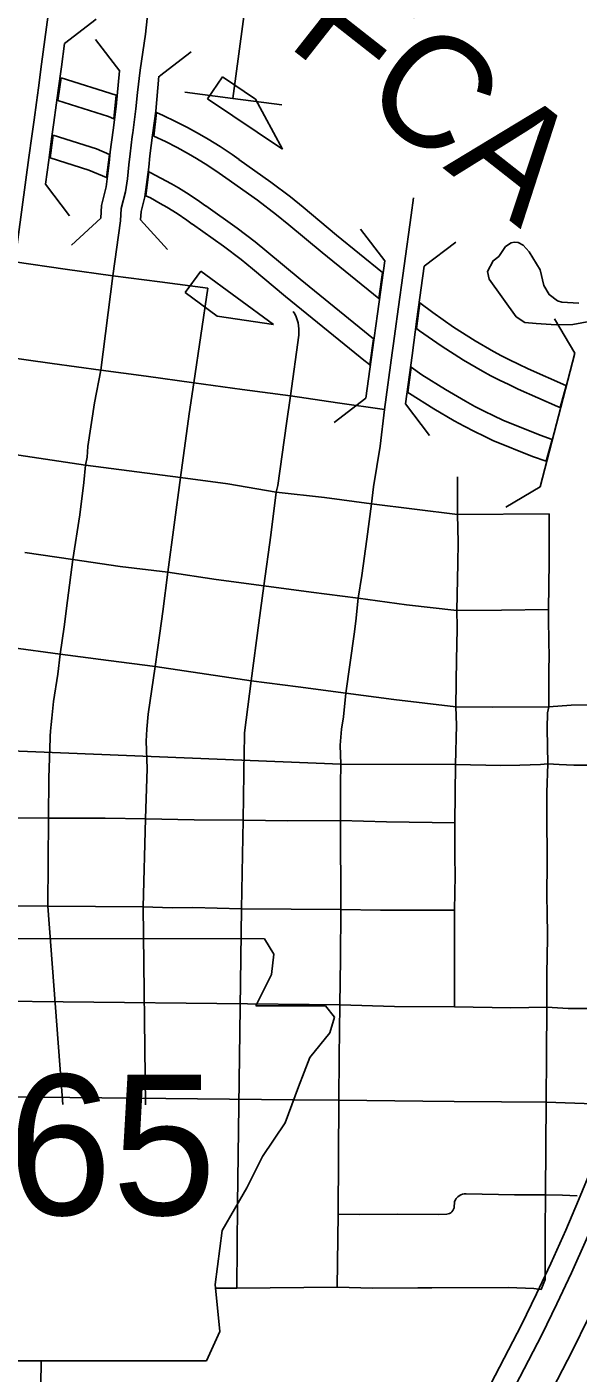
# Model space of a CAD drawing. Extents: x -19 to 366, y -4 to 359.
# Drawn here: x 155.203 to 155.596, y 189.879 to 190.839 of the extents above; entities that cross this region are included whole.
import ezdxf

# ---------------------------------------------------------------- set-up
doc = ezdxf.new("R2010")
doc.units = 0
for name, color, linetype in [('R_Exist Surface Annot', 7, 'Continuous'), ('R_Fin Surface Annot', 7, 'Continuous'), ('R_No Plot', 7, 'Continuous'), ('R_Striping', 7, 'Continuous'), ('R_Temp Easement', 7, 'Continuous'), ('R_Vert Alg Annot', 7, 'Continuous'), ('R_Water', 7, 'Continuous'), ('R_Xsect Slope', 7, 'Continuous'), ('Sheet Fence', 7, 'Continuous')]:
    doc.layers.add(name, color=color, linetype=linetype)

msp = doc.modelspace()

# ---------------------------------------------------------------- linework, layer by layer
at = {"layer": 'R_Exist Surface Annot'}
for p, q in [((155.35421, 190.74459), (155.35397, 190.74476)), ((155.34464, 190.73164), (155.34474, 190.73156)), ((155.33027, 190.71165), (155.33038, 190.71157)), ((155.32105, 190.69845), (155.32081, 190.69862)), ((155.44499, 190.60002), (155.44424, 190.60061))]:
    msp.add_line(p, q, dxfattribs=at)
for points in [[(155.22745, 190.80286), (155.2249, 190.78678), (155.26113, 190.7753), (155.26482, 190.77374)], [(155.26482, 190.77374), (155.26658, 190.79046), (155.22745, 190.80286)], [(155.29339, 190.76139), (155.29542, 190.77814), (155.30016, 190.776), (155.30886, 190.77185), (155.3175, 190.76743), (155.32608, 190.76274), (155.33218, 190.75916), (155.34069, 190.75384), (155.34927, 190.74818), (155.35421, 190.74459)], [(155.22174, 190.76196), (155.21944, 190.7458), (155.24702, 190.73706), (155.25962, 190.73172)], [(155.25962, 190.73172), (155.26177, 190.7483), (155.2526, 190.75218), (155.22174, 190.76196)], [(155.34474, 190.73156), (155.3401, 190.73494), (155.33199, 190.74029), (155.32383, 190.74539), (155.31814, 190.74874), (155.30998, 190.7532), (155.30173, 190.75741), (155.29339, 190.76139), (155.29325, 190.76146)], [(155.35397, 190.74476), (155.37682, 190.72851), (155.39079, 190.71792), (155.39988, 190.71055), (155.42351, 190.69079), (155.45628, 190.66409)], [(155.28778, 190.71881), (155.28992, 190.73576), (155.29082, 190.73533), (155.29847, 190.73143), (155.30599, 190.72732), (155.31107, 190.72433), (155.31868, 190.71958), (155.32607, 190.7147), (155.33027, 190.71165)], [(155.45628, 190.66409), (155.45373, 190.64541), (155.41327, 190.67838), (155.38965, 190.69812), (155.38085, 190.70525), (155.36729, 190.71554), (155.34464, 190.73164)], [(155.32081, 190.69862), (155.3169, 190.70146), (155.30998, 190.70603), (155.30273, 190.71056), (155.29805, 190.71331), (155.29094, 190.7172), (155.28778, 190.71881)], [(155.33038, 190.71157), (155.35272, 190.69569), (155.36565, 190.68588), (155.374, 190.67911), (155.39759, 190.65939), (155.44991, 190.61676), (155.44731, 190.59826)], [(155.44424, 190.60061), (155.38735, 190.64697), (155.36377, 190.66668), (155.35571, 190.67321), (155.34318, 190.68272), (155.32105, 190.69845)], [(155.48055, 190.62413), (155.48309, 190.64242), (155.49216, 190.63552), (155.50708, 190.62503), (155.52252, 190.61528), (155.53559, 190.6076), (155.54118, 190.60451), (155.54676, 190.60168), (155.55331, 190.59862), (155.56014, 190.59526)], [(155.55302, 190.58082), (155.54635, 190.5841), (155.53971, 190.5872), (155.53363, 190.59029), (155.52761, 190.59362), (155.51415, 190.60153), (155.49815, 190.61163), (155.48265, 190.62253), (155.48055, 190.62413)], [(155.44731, 190.59826), (155.44499, 190.60002)], [(155.47438, 190.57856), (155.47681, 190.59653), (155.48449, 190.59113), (155.50134, 190.5805), (155.51541, 190.57223), (155.52209, 190.56854), (155.52892, 190.56506), (155.53571, 190.5619), (155.54213, 190.55873)], [(155.56014, 190.59526), (155.58702, 190.58333), (155.58715, 190.58329)], [(155.53501, 190.5443), (155.52875, 190.54738), (155.52187, 190.55059), (155.51454, 190.55432), (155.50744, 190.55825), (155.49296, 190.56675), (155.47555, 190.57774), (155.47438, 190.57856)], [(155.58715, 190.58329), (155.58306, 190.56764), (155.58098, 190.5684), (155.55302, 190.58082)], [(155.54213, 190.55873), (155.56884, 190.54791), (155.57721, 190.54502)], [(155.57721, 190.54502), (155.57305, 190.52943), (155.56318, 190.53284), (155.53501, 190.5443)], [(155.66021, 190.12332), (155.64266, 190.12257), (155.62977, 190.08926), (155.61791, 190.05727), (155.60623, 190.02693), (155.59615, 190.00231), (155.58696, 189.98084), (155.57639, 189.95721), (155.5661, 189.93538), (155.55543, 189.91342), (155.5274, 189.85937), (155.51745, 189.84081)], [(155.53164, 189.83321), (155.54165, 189.85186), (155.56981, 189.9062), (155.58062, 189.92843), (155.59102, 189.95049), (155.60171, 189.97438), (155.611, 189.99609), (155.62119, 190.02098), (155.63297, 190.05158), (155.64482, 190.08356), (155.66021, 190.12332)], [(155.70354, 190.12246), (155.68637, 190.1227), (155.66785, 190.07484), (155.65601, 190.04288), (155.64408, 190.0119), (155.63371, 189.98658), (155.62426, 189.96451), (155.61339, 189.94021), (155.60283, 189.9178), (155.59182, 189.89515), (155.56342, 189.84038), (155.55334, 189.82157)]]:
    msp.add_lwpolyline(points, dxfattribs=at)
at = {"layer": 'R_Fin Surface Annot'}
for p, q in [((155.37891, 190.17767), (155.37226, 190.18874)), ((155.37731, 190.16325), (155.37891, 190.17767)), ((155.36609, 190.14082), (155.37731, 190.16325)), ((155.41576, 190.14082), (155.36609, 190.14082)), ((155.42216, 190.13281), (155.41576, 190.14082)), ((155.41896, 190.1216), (155.42216, 190.13281)), ((155.40454, 190.10397), (155.41896, 190.1216)), ((155.39653, 190.08315), (155.40454, 190.10397)), ((155.38692, 190.05751), (155.39653, 190.08315)), ((155.3709, 190.03348), (155.38692, 190.05751)), ((155.35968, 190.01105), (155.3709, 190.03348)), ((155.34206, 189.98061), (155.35968, 190.01105)), ((155.33725, 189.94216), (155.34206, 189.98061)), ((155.34046, 189.90852), (155.33725, 189.94216)), ((155.33085, 189.88769), (155.34046, 189.90852)), ((155.12898, 189.88769), (155.33085, 189.88769))]:
    msp.add_line(p, q, dxfattribs=at)
msp.add_lwpolyline([(155.08413, 190.18888), (155.37226, 190.18874)], dxfattribs=at)
at = {"layer": 'R_Striping'}
for points in [[(155.22166, 190.87457), (155.21345, 190.81259)], [(155.29071, 190.86534), (155.28741, 190.83397), (155.28368, 190.80833), (155.28174, 190.79256)], [(155.35874, 190.85558), (155.34965, 190.78825)], [(155.21345, 190.81259), (155.21118, 190.79588)], [(155.21118, 190.79588), (155.20976, 190.78541)], [(155.28174, 190.79256), (155.28064, 190.78081), (155.27843, 190.76374)], [(155.31548, 190.79275), (155.34965, 190.78825)], [(155.20976, 190.78541), (155.20809, 190.77304)], [(155.34965, 190.78825), (155.38458, 190.78356)], [(155.20809, 190.77304), (155.2065, 190.76131)], [(155.2065, 190.76131), (155.20445, 190.74609)], [(155.27808, 190.76108), (155.27646, 190.74867)], [(155.27843, 190.76374), (155.27808, 190.76108)], [(155.20445, 190.74609), (155.19429, 190.6716)], [(155.27646, 190.74867), (155.27563, 190.74075)], [(155.27563, 190.74075), (155.27472, 190.73091), (155.27325, 190.72161)], [(155.27325, 190.72161), (155.27019, 190.70976), (155.26979, 190.70099)], [(155.47845, 190.7174), (155.47676, 190.70503), (155.46679, 190.63266)], [(155.26979, 190.70099), (155.26424, 190.66157)], [(155.19429, 190.6716), (155.23035, 190.66643)], [(155.23035, 190.66643), (155.26424, 190.66157)], [(155.26424, 190.66157), (155.25559, 190.59439)], [(155.26424, 190.66157), (155.29772, 190.6573)], [(155.29772, 190.6573), (155.33195, 190.65293)], [(155.33195, 190.65293), (155.32199, 190.58536)], [(155.3926, 190.63634), (155.3938, 190.63445), (155.39478, 190.63246), (155.3956, 190.63039), (155.39621, 190.62825), (155.39663, 190.62606), (155.39686, 190.62384), (155.39686, 190.62162), (155.39666, 190.6194), (155.3909, 190.57597)], [(155.4661, 190.62743), (155.4642, 190.61331)], [(155.46679, 190.63266), (155.4661, 190.62743)], [(155.46333, 190.60685), (155.45776, 190.5664)], [(155.4642, 190.61331), (155.46333, 190.60685)], [(155.1855, 190.60424), (155.2209, 190.59915)], [(155.2209, 190.59915), (155.25559, 190.59439)], [(155.25559, 190.59439), (155.25122, 190.571), (155.24647, 190.53986), (155.24589, 190.53238), (155.24483, 190.52657)], [(155.25559, 190.59439), (155.28793, 190.59002)], [(155.28793, 190.59002), (155.32199, 190.58536)], [(155.32199, 190.58536), (155.31871, 190.56331), (155.31252, 190.51774)], [(155.32199, 190.58536), (155.35626, 190.58064)], [(155.35626, 190.58064), (155.3909, 190.57597)], [(155.3909, 190.57597), (155.38789, 190.55628), (155.3818, 190.51221), (155.38061, 190.50734)], [(155.3909, 190.57597), (155.4242, 190.57118)], [(155.4242, 190.57118), (155.45776, 190.5664)], [(155.44375, 190.56877), (155.44369, 190.56833)], [(155.45776, 190.5664), (155.45461, 190.54025), (155.45001, 190.51106), (155.44846, 190.49894)], [(155.17629, 190.53676), (155.21152, 190.53172)], [(155.21152, 190.53172), (155.24483, 190.52657)], [(155.24483, 190.52657), (155.24347, 190.51414), (155.24058, 190.49124), (155.23561, 190.45935)], [(155.24483, 190.52657), (155.31252, 190.51774)], [(155.31252, 190.51774), (155.30343, 190.4503)], [(155.31252, 190.51774), (155.34624, 190.51322)], [(155.34624, 190.51322), (155.38061, 190.50734)], [(155.50993, 190.5184), (155.50979, 190.49131)], [(155.38061, 190.50734), (155.3767, 190.4766), (155.37183, 190.44062)], [(155.38061, 190.50734), (155.41497, 190.50358)], [(155.41497, 190.50358), (155.44846, 190.49894)], [(155.44846, 190.49894), (155.4452, 190.47389), (155.4416, 190.44789), (155.4391, 190.43179)], [(155.44846, 190.49894), (155.50979, 190.49131)], [(155.50979, 190.49131), (155.57518, 190.49196)], [(155.57518, 190.49196), (155.5751, 190.45763)], [(155.50979, 190.49131), (155.51025, 190.47177), (155.51, 190.45651)], [(155.20145, 190.46435), (155.23561, 190.45935)], [(155.23561, 190.45935), (155.23194, 190.43015), (155.22957, 190.41121), (155.2267, 190.39167)], [(155.23561, 190.45935), (155.26949, 190.45424)], [(155.26949, 190.45424), (155.30343, 190.4503)], [(155.51, 190.45651), (155.50944, 190.42299)], [(155.5751, 190.45763), (155.57455, 190.4236)], [(155.30343, 190.4503), (155.29977, 190.42216), (155.29777, 190.40669), (155.29429, 190.38296)], [(155.30343, 190.4503), (155.33776, 190.44512)], [(155.33776, 190.44512), (155.37183, 190.44062)], [(155.37183, 190.44062), (155.36829, 190.41409), (155.36276, 190.37271)], [(155.37183, 190.44062), (155.4055, 190.4361)], [(155.4055, 190.4361), (155.4391, 190.43179)], [(155.4391, 190.43179), (155.43734, 190.41522), (155.43608, 190.4061), (155.43021, 190.36392)], [(155.4391, 190.43179), (155.47354, 190.42697)], [(155.47354, 190.42697), (155.50944, 190.42299)], [(155.50944, 190.42299), (155.50954, 190.41104), (155.5093, 190.39747), (155.50917, 190.38859)], [(155.50944, 190.42299), (155.54127, 190.42306), (155.57455, 190.4236)], [(155.57455, 190.4236), (155.57469, 190.41566)], [(155.57469, 190.41566), (155.57511, 190.38896)], [(155.19174, 190.39646), (155.2267, 190.39167)], [(155.2267, 190.39167), (155.22501, 190.37748), (155.22204, 190.35809), (155.22085, 190.34622), (155.22021, 190.34153), (155.21974, 190.33681), (155.21954, 190.33318), (155.21948, 190.33208), (155.21865, 190.30342), (155.21842, 190.27477)], [(155.2267, 190.39167), (155.26115, 190.38715)], [(155.26115, 190.38715), (155.29429, 190.38296)], [(155.50917, 190.38859), (155.5087, 190.35428)], [(155.57511, 190.38896), (155.57503, 190.38763), (155.57481, 190.38312)], [(155.29429, 190.38296), (155.28941, 190.34896), (155.2885, 190.33819)], [(155.29429, 190.38296), (155.36276, 190.37271)], [(155.57481, 190.38312), (155.57494, 190.35419)], [(155.36276, 190.37271), (155.35808, 190.33573), (155.35804, 190.33011), (155.35771, 190.3245), (155.3577, 190.32326), (155.35699, 190.2733)], [(155.36276, 190.37271), (155.39628, 190.36843)], [(155.39628, 190.36843), (155.43021, 190.36392)], [(155.43021, 190.36392), (155.42851, 190.34718), (155.42714, 190.33829), (155.42658, 190.33253), (155.4263, 190.32676), (155.42677, 190.31331)], [(155.43021, 190.36392), (155.4644, 190.35943)], [(155.4644, 190.35943), (155.5087, 190.35428)], [(155.42677, 190.31331), (154.48661, 190.35137), (154.47919, 190.3499), (154.46889, 190.34824), (154.45714, 190.34667)], [(155.5087, 190.35428), (155.50902, 190.34117), (155.50841, 190.3131)], [(155.5087, 190.35428), (155.53476, 190.35405), (155.57494, 190.35419)], [(155.57494, 190.35419), (155.57403, 190.34995), (155.5736, 190.33882), (155.5741, 190.31362)], [(155.57494, 190.35419), (155.5908, 190.35547), (155.64237, 190.35574)], [(155.2885, 190.33819), (155.28785, 190.32971), (155.28865, 190.31022), (155.2874, 190.27425)], [(155.42677, 190.31331), (155.42644, 190.29899), (155.4265, 190.27313)], [(155.42677, 190.31331), (155.50841, 190.3131)], [(155.50841, 190.3131), (155.50784, 190.27137)], [(155.50841, 190.3131), (155.54071, 190.31246), (155.55417, 190.31249), (155.56893, 190.31298), (155.5741, 190.31362)], [(155.5741, 190.31362), (155.57336, 190.29315), (155.57351, 190.2763), (155.57379, 190.24558), (155.57356, 190.21737), (155.57366, 190.20928), (155.57393, 190.18938), (155.5734, 190.16356), (155.57353, 190.1399)], [(155.5741, 190.31362), (155.58236, 190.31303), (155.59269, 190.31272), (155.62159, 190.31272), (155.64244, 190.31397)], [(155.14775, 190.27641), (155.16676, 190.27575), (155.19624, 190.27508), (155.21842, 190.27477)], [(155.21842, 190.27477), (155.21781, 190.21208)], [(155.21842, 190.27477), (155.25868, 190.27484), (155.2874, 190.27425)], [(155.2874, 190.27425), (155.2858, 190.21146)], [(155.2874, 190.27425), (155.32207, 190.27372)], [(155.32207, 190.27372), (155.35699, 190.2733)], [(155.35699, 190.2733), (155.3567, 190.24872), (155.35584, 190.21022)], [(155.35699, 190.2733), (155.38888, 190.27295), (155.4265, 190.27313)], [(155.4265, 190.27313), (155.42672, 190.20958)], [(155.4265, 190.27313), (155.45919, 190.27221), (155.50784, 190.27137)], [(155.50784, 190.27137), (155.50792, 190.24712), (155.5082, 190.23396), (155.50766, 190.20909)], [(155.14687, 190.21295), (155.18211, 190.21218), (155.21781, 190.21208)], [(155.21781, 190.21208), (155.22868, 190.07043)], [(155.21781, 190.21208), (155.2858, 190.21146)], [(155.2858, 190.21146), (155.28743, 190.0704)], [(155.2858, 190.21146), (155.30654, 190.21084), (155.3211, 190.21106)], [(155.3211, 190.21106), (155.35584, 190.21022)], [(155.35584, 190.21022), (155.35299, 189.99948)], [(155.35584, 190.21022), (155.42672, 190.20958)], [(155.42672, 190.20958), (155.42647, 190.17436)], [(155.42672, 190.20958), (155.45492, 190.20922), (155.50766, 190.20909)], [(155.50766, 190.20909), (155.50767, 190.17543), (155.50766, 190.14022)], [(155.42647, 190.17436), (155.42606, 190.14152)], [(155.42606, 190.14152), (155.07514, 190.14553)], [(155.42606, 190.14152), (155.42538, 190.10458), (155.42515, 190.07374)], [(155.42606, 190.14152), (155.46483, 190.14056), (155.50766, 190.14022)], [(155.50766, 190.14022), (155.54787, 190.13956), (155.57353, 190.1399)], [(155.57353, 190.1399), (155.57322, 190.10591)], [(155.57353, 190.1399), (155.58869, 190.1391), (155.60743, 190.13891)], [(155.57322, 190.10591), (155.5729, 190.07219)], [(155.39301, 190.07376), (155.07384, 190.07717)], [(155.39301, 190.07376), (155.42515, 190.07374)], [(155.42515, 190.07374), (155.42486, 189.99222)], [(155.42515, 190.07374), (155.48504, 190.07286), (155.50741, 190.07269), (155.54116, 190.07244)], [(155.54116, 190.07244), (155.5729, 190.07219)], [(155.5729, 190.07219), (155.57284, 190.04117), (155.57258, 190.00609)], [(155.5729, 190.07219), (155.60702, 190.07107)], [(155.42486, 189.99222), (155.44021, 189.9921), (155.46735, 189.99225), (155.4966, 189.99197), (155.50211, 189.99231), (155.50315, 189.99248), (155.50416, 189.99284), (155.50509, 189.99337), (155.50587, 189.99407), (155.50656, 189.99489), (155.50705, 189.99583), (155.50737, 189.99684), (155.50776, 190.00144), (155.50832, 190.00262), (155.50897, 190.00358), (155.50996, 190.00466), (155.511, 190.00546), (155.51217, 190.00608), (155.51339, 190.00652), (155.51468, 190.00677), (155.51598, 190.00681), (155.55049, 190.00606), (155.57258, 190.00609)], [(155.57258, 190.00609), (155.57231, 189.98045), (155.5724, 189.94573)], [(155.57258, 190.00609), (155.58457, 190.00598), (155.59518, 190.00534)], [(155.35299, 189.99948), (155.35252, 189.9395)], [(155.42486, 189.99222), (155.42407, 189.94027)], [(155.5724, 189.94573), (155.56944, 189.93865)], [(155.3375, 189.93958), (155.35252, 189.9395)], [(155.35252, 189.9395), (155.42407, 189.94027)], [(155.42407, 189.94027), (155.44943, 189.93961), (155.48156, 189.93983), (155.49141, 189.93984), (155.54605, 189.93992), (155.56421, 189.93934), (155.56944, 189.93865)], [(155.21303, 189.88769), (155.21252, 189.83523)]]:
    msp.add_lwpolyline(points, dxfattribs=at)
at = {"layer": 'R_Temp Easement'}
for points in [[(155.56576, 190.62764), (155.55778, 190.62843), (155.55164, 190.63248), (155.53236, 190.65926), (155.53112, 190.66475), (155.53533, 190.67243), (155.53919, 190.67556), (155.54409, 190.68261), (155.54797, 190.68523), (155.55022, 190.68567), (155.55298, 190.68537), (155.55665, 190.68353), (155.56079, 190.67884), (155.56862, 190.66589), (155.5713, 190.65474), (155.57522, 190.64835), (155.58099, 190.64391), (155.58423, 190.64284), (155.59637, 190.64214)], [(155.64115, 190.64932), (155.6443, 190.6433), (155.64496, 190.63856), (155.6418, 190.63546), (155.60477, 190.62938), (155.59212, 190.62685)], [(155.56576, 190.62764), (155.58018, 190.6266), (155.59212, 190.62685)]]:
    msp.add_lwpolyline(points, dxfattribs=at)
at = {"layer": 'R_Vert Alg Annot'}
for points in [[(155.23467, 190.68366), (155.25565, 190.70281)], [(155.28403, 190.70152), (155.30319, 190.68053)]]:
    msp.add_lwpolyline(points, dxfattribs=at)
at = {"layer": 'R_Water'}
for points in [[(155.25229, 190.84467), (155.22974, 190.82739)], [(155.2693, 190.80778), (155.25192, 190.83025)], [(155.22974, 190.82739), (155.22753, 190.81072), (155.22525, 190.79398)], [(155.31995, 190.82155), (155.29748, 190.80417)], [(155.26889, 190.80781), (155.26652, 190.78238), (155.26434, 190.76557)], [(155.29708, 190.80421), (155.29476, 190.77924), (155.29251, 190.76191)], [(155.22525, 190.79398), (155.22384, 190.78351), (155.22217, 190.77113), (155.22058, 190.7594), (155.21852, 190.74417)], [(155.26434, 190.76557), (155.26234, 190.75015), (155.26151, 190.74223)], [(155.29251, 190.76191), (155.29059, 190.74719), (155.28976, 190.73927)], [(155.21852, 190.74417), (155.2162, 190.72712)], [(155.26151, 190.74223), (155.25949, 190.72516), (155.25607, 190.71188), (155.25565, 190.70281)], [(155.28976, 190.73927), (155.287, 190.71806), (155.28431, 190.70764), (155.28403, 190.70152)], [(155.2162, 190.72712), (155.23339, 190.7045)], [(155.45793, 190.67242), (155.44077, 190.69506)], [(155.50871, 190.68571), (155.48607, 190.66854)], [(155.45793, 190.67242), (155.45272, 190.6346)], [(155.48607, 190.66854), (155.48087, 190.63073)], [(155.45272, 190.6346), (155.44925, 190.60878), (155.44451, 190.57431)], [(155.48087, 190.63073), (155.4774, 190.60491), (155.47266, 190.57044)], [(155.59339, 190.60656), (155.57896, 190.63103)], [(155.59339, 190.60656), (155.56876, 190.51117)], [(155.42187, 190.55715), (155.44451, 190.57431)], [(155.47266, 190.57044), (155.48982, 190.5478)], [(155.54428, 190.49674), (155.56876, 190.51117)]]:
    msp.add_lwpolyline(points, dxfattribs=at)
at = {"layer": 'R_Xsect Slope'}
for p, q in [((155.33173, 190.78783), (155.34231, 190.80354)), ((155.34231, 190.80354), (155.36588, 190.78768)), ((155.385, 190.75198), (155.33173, 190.78783)), ((155.36588, 190.78768), (155.385, 190.75198)), ((155.32697, 190.66505), (155.31574, 190.6498)), ((155.37866, 190.62697), (155.32697, 190.66505)), ((155.31574, 190.6498), (155.33861, 190.63295)), ((155.33861, 190.63295), (155.37866, 190.62697))]:
    msp.add_line(p, q, dxfattribs=at)
at = {"layer": 'Sheet Fence'}
for points in [[(156.50946, 189.3937), (156.44759, 191.65634), (156.2114, 200.27623), (155.97446, 208.89626), (155.73678, 217.51643), (155.49836, 226.13674), (155.2592, 234.75719), (155.01929, 243.37778), (154.77865, 251.9985), (154.53727, 260.61937), (154.29515, 269.24038), (154.0523, 277.86152), (153.80871, 286.48281), (153.56438, 295.10424), (153.31933, 303.72581), (153.07354, 312.34752), (152.82702, 320.96938), (152.57978, 329.59137), (152.3318, 338.21351), (152.0831, 346.83579)], [(0, 189.51617), (7.11214, 189.52059), (14.22427, 189.53386), (21.33637, 189.55597), (28.44845, 189.58693), (35.56048, 189.62672), (42.67245, 189.67537), (49.78436, 189.73285), (56.89619, 189.79918), (64.00793, 189.87436), (71.11958, 189.95838), (78.23111, 190.05124), (85.34253, 190.15294), (92.45381, 190.26349), (99.56495, 190.38288), (106.67593, 190.51112), (113.78675, 190.6482), (120.89739, 190.79412), (128.00785, 190.94888), (135.11811, 191.11248), (142.22816, 191.28493), (149.33799, 191.46621), (156.44759, 191.65634), (163.55694, 191.85531), (170.66605, 192.06312), (177.77489, 192.27977), (184.88345, 192.50526), (191.99173, 192.73959), (199.09971, 192.98276), (206.20739, 193.23477), (213.31474, 193.49561), (220.42177, 193.7653), (227.52845, 194.04382), (234.63479, 194.33118), (241.74076, 194.62738), (248.84635, 194.93241), (255.95157, 195.24628), (263.05638, 195.56898), (270.16079, 195.90052), (277.26478, 196.24089), (284.36834, 196.5901), (291.47147, 196.94814), (298.57414, 197.31501), (305.67635, 197.69072), (312.77809, 198.07525), (319.87934, 198.46862), (326.9801, 198.87082), (334.08035, 199.28185), (341.18009, 199.7017)], [(0, 180.89994), (7.12284, 180.90436), (14.24566, 180.9176), (21.36847, 180.93968), (28.49124, 180.97058), (35.61397, 181.01031), (42.73664, 181.05888), (49.85925, 181.11627), (56.98178, 181.18249), (64.10422, 181.25754), (71.22656, 181.34142), (78.3488, 181.43413), (85.47091, 181.53567), (92.5929, 181.64603), (99.71474, 181.76523), (106.83643, 181.89325), (113.95795, 182.0301), (121.0793, 182.17578), (128.20046, 182.33029), (135.32143, 182.49362), (142.44218, 182.66579), (149.56272, 182.84677), (156.68303, 183.03659), (163.8031, 183.23523), (170.92291, 183.4427), (178.04247, 183.65899), (185.16175, 183.88411), (192.28074, 184.11805), (199.39944, 184.36082), (206.51784, 184.61242), (213.63591, 184.87283), (220.75366, 185.14207), (227.87107, 185.42014), (234.98813, 185.70702), (242.10483, 186.00273), (249.22115, 186.30726), (256.33709, 186.62061), (263.45264, 186.94279), (270.56779, 187.27378), (277.68251, 187.61359), (284.79682, 187.96222), (291.91068, 188.31967), (299.02409, 188.68594), (306.13705, 189.06103), (313.24954, 189.44494), (320.36154, 189.83766), (327.47305, 190.23919), (334.58406, 190.64954), (341.69455, 191.06871)]]:
    msp.add_spline(points, degree=3, dxfattribs=at)

# ---------------------------------------------------------------- texts
at = {"layer": 'R_Fin Surface Annot'}
msp.add_text('365', height=0.1, dxfattribs=at).set_placement((155.11484, 189.99179))
at = {"layer": 'R_No Plot'}
msp.add_text('FCA', height=0.08, rotation=321.79713, dxfattribs=at).set_placement((155.38688, 190.82705))

doc.saveas('drawing.dxf')
